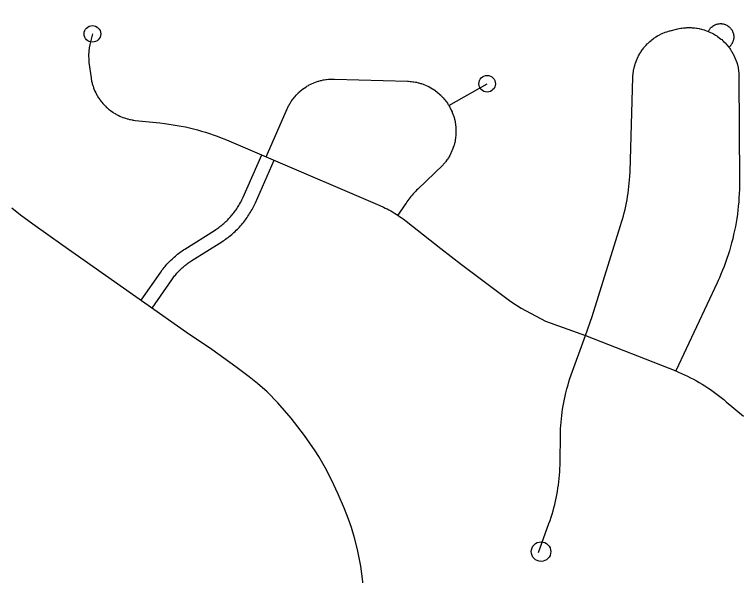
# Model space of a CAD drawing. Extents: x -19 to 366, y -4 to 359.
# Drawn here: x 143.5897 to 144.0044, y 194.3533 to 194.6736 of the extents above; entities that cross this region are included whole.
import ezdxf

# ---------------------------------------------------------------- set-up
doc = ezdxf.new("R2010")
doc.units = 0
doc.layers.add('R_Striping', color=7, linetype='Continuous')
doc.layers.add('Sheet Fence', color=7, linetype='Continuous')

msp = doc.modelspace()

# ---------------------------------------------------------------- linework, layer by layer
at = {"layer": 'R_Striping'}
for points in [[(143.91545, 194.4903), (143.91913, 194.5011), (143.93541, 194.55316), (143.93597, 194.55496), (143.93653, 194.55677), (143.93704, 194.5586), (143.93751, 194.56043), (143.93797, 194.56227), (143.93839, 194.56412), (143.93876, 194.56597), (143.93913, 194.56784), (143.93946, 194.5697), (143.93973, 194.57158), (143.93998, 194.57346), (143.94021, 194.57534), (143.94039, 194.57722), (143.94055, 194.57911), (143.94068, 194.581), (143.94081, 194.58388), (143.94244, 194.63766), (143.94248, 194.6386), (143.94257, 194.63959), (143.94263, 194.64008), (143.94277, 194.64107), (143.94282, 194.64156), (143.94301, 194.64253), (143.94311, 194.64302), (143.94336, 194.64398), (143.94349, 194.64446), (143.94377, 194.64541), (143.94392, 194.64588), (143.94425, 194.64682), (143.94443, 194.64728), (143.94482, 194.64819), (143.94502, 194.64865), (143.94545, 194.64954), (143.94567, 194.64998), (143.94614, 194.65085), (143.94639, 194.65128), (143.94691, 194.65213), (143.94718, 194.65254), (143.94775, 194.65336), (143.94804, 194.65376), (143.94866, 194.65455), (143.94896, 194.65493), (143.9496, 194.65568), (143.94994, 194.65605), (143.95063, 194.65677), (143.95098, 194.65712), (143.95169, 194.6578), (143.95206, 194.65813), (143.95282, 194.65877), (143.95321, 194.65909), (143.954, 194.65969), (143.9544, 194.65998), (143.95521, 194.66054), (143.95563, 194.66081), (143.95649, 194.66133), (143.9569, 194.66157), (143.95779, 194.66204), (143.95823, 194.66227), (143.95912, 194.66269), (143.95957, 194.66289), (143.9605, 194.66327), (143.96095, 194.66345), (143.96188, 194.66377), (143.96235, 194.66393), (143.96332, 194.66421), (143.96379, 194.66433), (143.96802, 194.66534), (143.96887, 194.66553), (143.96983, 194.66571), (143.97033, 194.66579), (143.97129, 194.66592), (143.97179, 194.66597), (143.97278, 194.66605), (143.97328, 194.66608), (143.97427, 194.66611), (143.97477, 194.66611), (143.97576, 194.66608), (143.97626, 194.66606), (143.97724, 194.66598), (143.97773, 194.66593), (143.97871, 194.6658), (143.97921, 194.66573), (143.98019, 194.66555), (143.98066, 194.66545), (143.98164, 194.66522), (143.98212, 194.66509), (143.98307, 194.66481), (143.98353, 194.66466), (143.98446, 194.66433), (143.98494, 194.66415), (143.98552, 194.66391)], [(143.98552, 194.66391), (143.98563, 194.66413), (143.98574, 194.66437), (143.98587, 194.6646), (143.98615, 194.66505), (143.9863, 194.66526), (143.98662, 194.66568), (143.98681, 194.66588), (143.98717, 194.66626), (143.98736, 194.66644), (143.98777, 194.66678), (143.98798, 194.66694), (143.98842, 194.66723), (143.98863, 194.66737), (143.9891, 194.66761), (143.98936, 194.66773), (143.98985, 194.66792), (143.99008, 194.66801), (143.9906, 194.66815), (143.99086, 194.66822), (143.99138, 194.6683), (143.99164, 194.66834), (143.99218, 194.66837), (143.99244, 194.66838), (143.99296, 194.66836), (143.99322, 194.66833), (143.99375, 194.66826), (143.99401, 194.66821), (143.99451, 194.66808), (143.99477, 194.668), (143.99528, 194.66782), (143.99551, 194.66772), (143.996, 194.66748), (143.99621, 194.66736), (143.99667, 194.66707), (143.99689, 194.66692), (143.9973, 194.6666), (143.9975, 194.66642), (143.99789, 194.66605), (143.99806, 194.66586), (143.9984, 194.66546), (143.99855, 194.66524), (143.99885, 194.6648), (143.999, 194.66458), (143.99922, 194.66411), (143.99935, 194.66387), (143.99955, 194.66338), (143.99963, 194.66313), (143.99977, 194.66262), (143.99984, 194.66236), (143.99993, 194.66184), (143.99996, 194.66158), (144, 194.66105), (143.99999, 194.66078), (143.99998, 194.66026), (143.99996, 194.65999), (143.99988, 194.65947), (143.99982, 194.65921), (143.99969, 194.6587), (143.99963, 194.65844), (143.99943, 194.65795), (143.99934, 194.6577), (143.9991, 194.65723), (143.99899, 194.657), (143.99869, 194.65655), (143.99853, 194.65633), (143.99821, 194.65591), (143.99805, 194.65572), (143.99766, 194.65533), (143.99748, 194.65515), (143.99718, 194.65489)], [(143.63414, 194.66252), (143.63271, 194.65646), (143.6326, 194.65597), (143.6325, 194.65548), (143.63234, 194.6545), (143.63226, 194.65401), (143.63212, 194.65302), (143.63207, 194.65252), (143.632, 194.65153), (143.63197, 194.65103), (143.63195, 194.65004), (143.63197, 194.64954), (143.632, 194.64854), (143.63201, 194.64804), (143.63211, 194.64705), (143.63218, 194.64626), (143.63333, 194.63742), (143.63341, 194.63693), (143.63358, 194.63595), (143.63369, 194.63546), (143.63391, 194.63449), (143.63404, 194.63401), (143.63433, 194.63305), (143.63449, 194.63257), (143.6348, 194.63163), (143.63498, 194.63117), (143.63536, 194.63024), (143.63557, 194.62979), (143.636, 194.62889), (143.63622, 194.62844), (143.6367, 194.62757), (143.63695, 194.62713), (143.63747, 194.62628), (143.63772, 194.62586), (143.63829, 194.62504), (143.63859, 194.62463), (143.63918, 194.62384), (143.6395, 194.62345), (143.64014, 194.62269), (143.64048, 194.62232), (143.64117, 194.62159), (143.64151, 194.62124), (143.64224, 194.62055), (143.6426, 194.62022), (143.64336, 194.61956), (143.64375, 194.61925), (143.64455, 194.61864), (143.64493, 194.61835), (143.64576, 194.61778), (143.64617, 194.61751), (143.64703, 194.61698), (143.64745, 194.61673), (143.64834, 194.61625), (143.64877, 194.61603), (143.64968, 194.61559), (143.65014, 194.61539), (143.65105, 194.61501), (143.65151, 194.61483), (143.65244, 194.61449), (143.65292, 194.61434), (143.65387, 194.61405), (143.65435, 194.61392), (143.65533, 194.61368), (143.65581, 194.61358), (143.65681, 194.61339), (143.65728, 194.61331), (143.65778, 194.61324), (143.65861, 194.61314), (143.67265, 194.61167), (143.67548, 194.61134), (143.67781, 194.61102), (143.68017, 194.61066), (143.6825, 194.61027), (143.68481, 194.60983), (143.68715, 194.60935), (143.68946, 194.60883), (143.69175, 194.60827), (143.69404, 194.60766), (143.69631, 194.60702), (143.69858, 194.60634), (143.70085, 194.60562), (143.70308, 194.60486), (143.70531, 194.60407), (143.70753, 194.60323), (143.70974, 194.60235), (143.71192, 194.60144), (143.73318, 194.59232)], [(143.98552, 194.66391), (143.98585, 194.66377), (143.98631, 194.66357), (143.98676, 194.66336), (143.98765, 194.66292), (143.98809, 194.66269), (143.98852, 194.66245), (143.98949, 194.66187), (143.99035, 194.66132), (143.99077, 194.66104), (143.99156, 194.66046), (143.99195, 194.66016), (143.99273, 194.65954), (143.99312, 194.65922), (143.99385, 194.65856), (143.99421, 194.65822), (143.99492, 194.65752), (143.99526, 194.65716), (143.99592, 194.65643), (143.99624, 194.65605), (143.99688, 194.65528), (143.99718, 194.65489)], [(143.99718, 194.65489), (143.99747, 194.6545), (143.99777, 194.65409), (143.99804, 194.65368), (143.99859, 194.65286), (143.99886, 194.65243), (143.99936, 194.65158), (143.99959, 194.65114), (144.00004, 194.65026), (144.00027, 194.64981), (144.00067, 194.64891), (144.00085, 194.64845), (144.00121, 194.64752), (144.00139, 194.64706), (144.0017, 194.64611), (144.00184, 194.64564), (144.0021, 194.64468), (144.00224, 194.6442), (144.00243, 194.64323), (144.00252, 194.64274), (144.00269, 194.64177), (144.00275, 194.64127), (144.00285, 194.64029), (144.00291, 194.63979), (144.00297, 194.6388), (144.00298, 194.63831), (144.00297, 194.63791), (144.00326, 194.57844), (144.00324, 194.57606), (144.00319, 194.57369), (144.00309, 194.57132), (144.00295, 194.56896), (144.00279, 194.5666), (144.00257, 194.56424), (144.00231, 194.56188), (144.00203, 194.55953), (144.00167, 194.55719), (144.00129, 194.55485), (144.00089, 194.55252), (144.00041, 194.5502), (143.99991, 194.54788), (143.99937, 194.54557), (143.99879, 194.54328), (143.99815, 194.54099), (143.99751, 194.53872), (143.9968, 194.53645), (143.99606, 194.5342), (143.99527, 194.53197), (143.99446, 194.52975), (143.99361, 194.52754), (143.9927, 194.52535), (143.99182, 194.52328), (143.99115, 194.5218), (143.99048, 194.52034), (143.96702, 194.47009)], [(143.73318, 194.59232), (143.74464, 194.61838), (143.74522, 194.61968), (143.74562, 194.62057), (143.74607, 194.62146), (143.74631, 194.6219), (143.74681, 194.62276), (143.74706, 194.62319), (143.7476, 194.62403), (143.74789, 194.62444), (143.74846, 194.62525), (143.74876, 194.62565), (143.7494, 194.62643), (143.74972, 194.62681), (143.75038, 194.62756), (143.75073, 194.62792), (143.75142, 194.62863), (143.75178, 194.62897), (143.75252, 194.62964), (143.75289, 194.62997), (143.75365, 194.6306), (143.75405, 194.63091), (143.75486, 194.6315), (143.75528, 194.63178), (143.75611, 194.63233), (143.75653, 194.63259), (143.75739, 194.63309), (143.75781, 194.63333), (143.7587, 194.63379), (143.75917, 194.63401), (143.76008, 194.63442), (143.76052, 194.63461), (143.76146, 194.63497), (143.76193, 194.63514), (143.76286, 194.63545), (143.76336, 194.6356), (143.7643, 194.63586), (143.76479, 194.63598), (143.76576, 194.63619), (143.76625, 194.63629), (143.76724, 194.63645), (143.76774, 194.63652), (143.76873, 194.63663), (143.76922, 194.63667), (143.77022, 194.63672), (143.77071, 194.63674), (143.77171, 194.63674), (143.77221, 194.63673), (143.81383, 194.63549), (143.81449, 194.63546), (143.81549, 194.63539), (143.81599, 194.63534), (143.81697, 194.63522), (143.81746, 194.63515), (143.81844, 194.63497), (143.81894, 194.63488), (143.8199, 194.63465), (143.8204, 194.63452), (143.82135, 194.63425), (143.82183, 194.6341), (143.82276, 194.63377), (143.82322, 194.6336), (143.82415, 194.63322), (143.82461, 194.63303), (143.82552, 194.6326), (143.82596, 194.63238), (143.82685, 194.63191), (143.82728, 194.63167), (143.82812, 194.63115), (143.82853, 194.63088), (143.82938, 194.63032), (143.82977, 194.63003), (143.83057, 194.62943), (143.83096, 194.62912), (143.83173, 194.62848), (143.8321, 194.62815), (143.83283, 194.62747), (143.83317, 194.62712), (143.83388, 194.6264), (143.8342, 194.62603), (143.83486, 194.62528), (143.83518, 194.62489), (143.8358, 194.62411), (143.83609, 194.62371), (143.83666, 194.62289), (143.83693, 194.62247), (143.83721, 194.62205), (143.83751, 194.62155)], [(143.83751, 194.62155), (143.8593, 194.63405)], [(143.83751, 194.62155), (143.83771, 194.62119), (143.83796, 194.62076), (143.83821, 194.62032), (143.83866, 194.61943), (143.83886, 194.61898), (143.83927, 194.61807), (143.83945, 194.61761), (143.83981, 194.61668), (143.83999, 194.61621), (143.84028, 194.61526), (143.84043, 194.61478), (143.84067, 194.61382), (143.84081, 194.61333), (143.841, 194.61236), (143.84109, 194.61187), (143.84126, 194.61088), (143.84132, 194.61039), (143.84142, 194.6094), (143.84146, 194.6089), (143.84152, 194.6079), (143.84153, 194.6074), (143.84151, 194.60641), (143.8415, 194.60591), (143.84146, 194.60491), (143.84141, 194.60441), (143.84132, 194.60342), (143.84124, 194.60293), (143.8411, 194.60195), (143.841, 194.60145), (143.84079, 194.60048), (143.84069, 194.59999), (143.84041, 194.59903), (143.84028, 194.59855), (143.83998, 194.5976), (143.8398, 194.59713), (143.83945, 194.5962), (143.83925, 194.59574), (143.83885, 194.59483), (143.83863, 194.59438), (143.83818, 194.5935), (143.83793, 194.59306), (143.83744, 194.59219), (143.83717, 194.59177), (143.83662, 194.59093), (143.83635, 194.59052), (143.83576, 194.58971), (143.83546, 194.58932), (143.83482, 194.58854), (143.8345, 194.58816), (143.83418, 194.58779), (143.8197, 194.57387), (143.81904, 194.5732), (143.81839, 194.57252), (143.81773, 194.57183), (143.81711, 194.57112), (143.81649, 194.5704), (143.81587, 194.56968), (143.81528, 194.56894), (143.81471, 194.56819), (143.81414, 194.56744), (143.81357, 194.56667), (143.81303, 194.56589), (143.81242, 194.56495), (143.80845, 194.55892)], [(143.66186, 194.51039), (143.67311, 194.52652), (143.674, 194.52775), (143.67451, 194.52841), (143.67502, 194.52907), (143.67555, 194.52972), (143.67609, 194.53036), (143.67665, 194.531), (143.67721, 194.53162), (143.6778, 194.53224), (143.67874, 194.53317), (143.67956, 194.53397), (143.68016, 194.53453), (143.68078, 194.5351), (143.68144, 194.53567), (143.68209, 194.53619), (143.68271, 194.5367), (143.68338, 194.53722), (143.68405, 194.53772), (143.68474, 194.53821), (143.68542, 194.53869), (143.68612, 194.53915), (143.68682, 194.5396), (143.70382, 194.55033), (143.70445, 194.55074), (143.70508, 194.55115), (143.70566, 194.55157), (143.70628, 194.55201), (143.70687, 194.55246), (143.70747, 194.55292), (143.70805, 194.55338), (143.70861, 194.55385), (143.70919, 194.55434), (143.70975, 194.55483), (143.71029, 194.55534), (143.71082, 194.55584), (143.71134, 194.55636), (143.71185, 194.55689), (143.71236, 194.55745), (143.71288, 194.55799), (143.71335, 194.55855), (143.71384, 194.55911), (143.71429, 194.55968), (143.71478, 194.56029), (143.71521, 194.56085), (143.71564, 194.56145), (143.71608, 194.56208), (143.7165, 194.56269), (143.71691, 194.56331), (143.71732, 194.56394), (143.7177, 194.56457), (143.71808, 194.56521), (143.71842, 194.56583), (143.71876, 194.56648), (143.71911, 194.56718), (143.71945, 194.56784), (143.71976, 194.56852), (143.72008, 194.56921), (143.7307, 194.59338)], [(143.66813, 194.50597), (143.67936, 194.52206), (143.68016, 194.52317), (143.6806, 194.52374), (143.68102, 194.52428), (143.68146, 194.52482), (143.68191, 194.52536), (143.68237, 194.52588), (143.68283, 194.52639), (143.6833, 194.52688), (143.68413, 194.52771), (143.68485, 194.52841), (143.68537, 194.52889), (143.68587, 194.52935), (143.68635, 194.52977), (143.68693, 194.53024), (143.6875, 194.5307), (143.68804, 194.53112), (143.68858, 194.53153), (143.68915, 194.53193), (143.68975, 194.53235), (143.69032, 194.53273), (143.69093, 194.53312), (143.70798, 194.54387), (143.70866, 194.54432), (143.70941, 194.54481), (143.71013, 194.54532), (143.71083, 194.54582), (143.71152, 194.54635), (143.7122, 194.54687), (143.7129, 194.54743), (143.71358, 194.54799), (143.71422, 194.54855), (143.7149, 194.54914), (143.71554, 194.54974), (143.71619, 194.55035), (143.71681, 194.55098), (143.71743, 194.55161), (143.71799, 194.55222), (143.7186, 194.55288), (143.71917, 194.55354), (143.71976, 194.55422), (143.72029, 194.5549), (143.72082, 194.55555), (143.72139, 194.55629), (143.72189, 194.557), (143.72237, 194.55768), (143.72288, 194.55841), (143.72335, 194.55914), (143.72383, 194.55988), (143.72428, 194.56063), (143.72473, 194.56139), (143.72519, 194.56221), (143.72559, 194.56299), (143.72595, 194.56371), (143.72635, 194.56449), (143.72672, 194.56528), (143.72708, 194.56606), (143.73776, 194.59036)], [(143.73318, 194.59232), (143.79803, 194.56451), (143.80012, 194.56359), (143.80118, 194.56307), (143.80223, 194.56254), (143.80329, 194.562), (143.80433, 194.56143), (143.80534, 194.56084), (143.80638, 194.56024), (143.80737, 194.55962), (143.80845, 194.55892)], [(143.66406, 194.50884), (143.61727, 194.54168), (143.60016, 194.55381), (143.59304, 194.55902), (143.58809, 194.56296)], [(143.80845, 194.55892), (143.80937, 194.55832), (143.81034, 194.55765), (143.81131, 194.55696), (143.81225, 194.55626), (143.81317, 194.55553), (143.83294, 194.54003), (143.84468, 194.53081), (143.87289, 194.5098), (143.87876, 194.50594), (143.89269, 194.49855), (143.91545, 194.4903)], [(143.7892, 194.34396), (143.78717, 194.35856), (143.78528, 194.36808), (143.78361, 194.37476), (143.78184, 194.3807), (143.78021, 194.38548), (143.77797, 194.39133), (143.7744, 194.3998), (143.77054, 194.40795), (143.76712, 194.41462), (143.76337, 194.42118), (143.76126, 194.42436), (143.75507, 194.43328), (143.7476, 194.44303), (143.73999, 194.45183), (143.73379, 194.45805), (143.7283, 194.46288), (143.72351, 194.46679), (143.71603, 194.47237), (143.70225, 194.48226), (143.68789, 194.49204), (143.66406, 194.50884)], [(143.88859, 194.36638), (143.89456, 194.3829), (143.89517, 194.38469), (143.89578, 194.38649), (143.89634, 194.3883), (143.89688, 194.39011), (143.89737, 194.39194), (143.89784, 194.39378), (143.89828, 194.39562), (143.8987, 194.39747), (143.89907, 194.39933), (143.89941, 194.4012), (143.89971, 194.40306), (143.89999, 194.40494), (143.90024, 194.40682), (143.90044, 194.4087), (143.90062, 194.41059), (143.90076, 194.41248), (143.90086, 194.41437), (143.90095, 194.41626), (143.90101, 194.41896), (143.9011, 194.43255), (143.90114, 194.4351), (143.90123, 194.43699), (143.90134, 194.43888), (143.90147, 194.44077), (143.90165, 194.44266), (143.90186, 194.44454), (143.90211, 194.44642), (143.90238, 194.4483), (143.90268, 194.45017), (143.90303, 194.45203), (143.9034, 194.45389), (143.90379, 194.45574), (143.90424, 194.45759), (143.90481, 194.45982), (143.90545, 194.46212), (143.90599, 194.46394), (143.90657, 194.46575), (143.91545, 194.4903)], [(143.91545, 194.4903), (143.96702, 194.47009)], [(143.96702, 194.47009), (143.96851, 194.46946), (143.97023, 194.46869), (143.97196, 194.4679), (143.97367, 194.46707), (143.97535, 194.46621), (143.97704, 194.46532), (143.97868, 194.4644), (143.98034, 194.46346), (143.98195, 194.46248), (143.98355, 194.46148), (143.98514, 194.46045), (143.98671, 194.45939), (143.98828, 194.45831), (143.98981, 194.4572), (143.99131, 194.45606), (143.99282, 194.45489), (143.9943, 194.4537), (143.99573, 194.45249), (144.00551, 194.44416)]]:
    msp.add_lwpolyline(points, dxfattribs=at)
for centre, radius in [((143.63414, 194.66252), 0.00473), ((143.8593, 194.63405), 0.00473), ((143.89008, 194.36689), 0.00557)]:
    msp.add_circle(centre, radius, dxfattribs=at)
at = {"layer": 'Sheet Fence'}
for points in [[(146.77834, 1.69699), (146.57878, 10.31313), (146.37852, 18.92942), (146.17757, 27.54584), (145.97591, 36.16241), (145.77356, 44.77911), (145.57052, 53.39596), (145.36679, 62.01295), (145.16236, 70.63008), (144.95724, 79.24735), (144.75142, 87.86477), (144.54492, 96.48232), (144.33773, 105.10002), (144.12986, 113.71787), (143.92129, 122.33585), (143.71204, 130.95398), (143.5021, 139.57225), (143.29148, 148.19067), (143.08018, 156.80923), (142.8682, 165.42794), (142.65553, 174.04679), (142.44218, 182.66579), (142.22816, 191.28493), (142.01345, 199.90421), (141.79807, 208.52365), (141.58202, 217.14322), (141.36528, 225.76295), (141.14788, 234.38282), (140.9298, 243.00284), (140.71105, 251.623), (140.49162, 260.24332), (140.27153, 268.86377), (140.05077, 277.48438), (139.82934, 286.10514), (139.60724, 294.72604), (139.38447, 303.34709), (139.16105, 311.96829), (138.93695, 320.58964), (138.7122, 329.21114), (138.48678, 337.83278), (138.2607, 346.45458)], [(0, 189.51617), (7.11214, 189.52059), (14.22427, 189.53386), (21.33637, 189.55597), (28.44845, 189.58693), (35.56048, 189.62672), (42.67245, 189.67537), (49.78436, 189.73285), (56.89619, 189.79918), (64.00793, 189.87436), (71.11958, 189.95838), (78.23111, 190.05124), (85.34253, 190.15294), (92.45381, 190.26349), (99.56495, 190.38288), (106.67593, 190.51112), (113.78675, 190.6482), (120.89739, 190.79412), (128.00785, 190.94888), (135.11811, 191.11248), (142.22816, 191.28493), (149.33799, 191.46621), (156.44759, 191.65634), (163.55694, 191.85531), (170.66605, 192.06312), (177.77489, 192.27977), (184.88345, 192.50526), (191.99173, 192.73959), (199.09971, 192.98276), (206.20739, 193.23477), (213.31474, 193.49561), (220.42177, 193.7653), (227.52845, 194.04382), (234.63479, 194.33118), (241.74076, 194.62738), (248.84635, 194.93241), (255.95157, 195.24628), (263.05638, 195.56898), (270.16079, 195.90052), (277.26478, 196.24089), (284.36834, 196.5901), (291.47147, 196.94814), (298.57414, 197.31501), (305.67635, 197.69072), (312.77809, 198.07525), (319.87934, 198.46862), (326.9801, 198.87082), (334.08035, 199.28185), (341.18009, 199.7017)]]:
    msp.add_spline(points, degree=3, dxfattribs=at)

doc.saveas('drawing.dxf')
